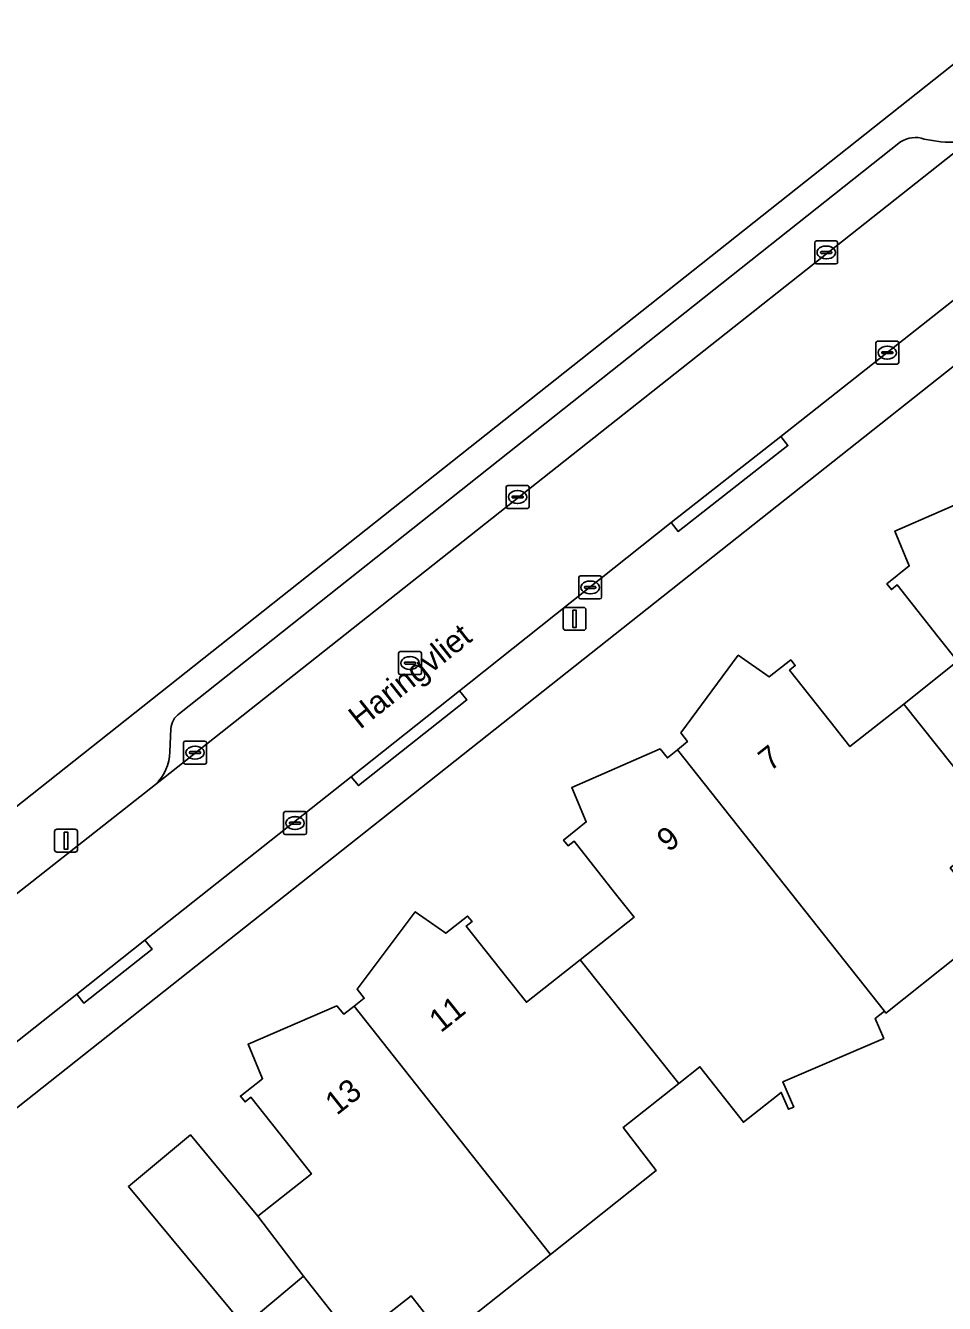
# Model space of a CAD drawing. Extents: x 157320 to 158835, y 386650 to 388491.
# Drawn here: x 157736.3 to 157776.4, y 387412.1 to 387467.9 of the extents above; entities that cross this region are included whole.
import ezdxf

# ---------------------------------------------------------------- set-up
doc = ezdxf.new("R2010")
doc.units = 0
for name, color, linetype in [('IMGEO_Erf', 7, 'Continuous'), ('IMGEO_Kolk', 7, 'Continuous'), ('IMGEO_Lichtmast', 7, 'Continuous'), ('IMGEO_Loofbos', 7, 'Continuous'), ('IMGEO_Muur', 7, 'Continuous'), ('IMGEO_Openbare_ruimte_label', 7, 'Continuous'), ('IMGEO_Pand', 7, 'Continuous'), ('IMGEO_Pand_nummerreeks', 7, 'Continuous'), ('IMGEO_Parkeervlak_open', 7, 'Continuous'), ('IMGEO_Rijbaan_lokaal_open', 7, 'Continuous'), ('IMGEO_Rioolput', 7, 'Continuous'), ('IMGEO_Voetpad_open', 7, 'Continuous')]:
    doc.layers.add(name, color=color, linetype=linetype)

msp = doc.modelspace()

# ---------------------------------------------------------------- linework, layer by layer
at = {"layer": 'IMGEO_Erf'}
for points in [[(157789.148, 387462.761), (157739.933, 387423.805), (157719.941, 387407.98), (157719.213, 387407.404)], [(157777.077, 387427.347), (157773.867, 387424.789), (157773.802, 387424.871), (157773.402, 387424.556), (157773.776, 387423.683), (157769.379, 387421.798), (157769.852, 387420.695), (157769.622, 387420.597), (157769.307, 387421.333), (157767.656, 387420.034), (157765.757, 387422.448), (157764.834, 387421.718), (157762.402, 387419.796), (157763.851, 387417.929), (157759.233, 387414.262), (157754.614, 387410.596), (157753.155, 387412.465), (157750.68, 387410.512), (157748.464, 387413.316), (157745.87, 387411.159), (157744.023, 387413.382), (157740.827, 387417.227), (157743.532, 387419.475), (157745.057, 387417.64), (157746.473, 387415.937), (157748.811, 387417.785), (157747.946, 387418.88), (157746.174, 387421.122), (157745.915, 387420.917), (157745.716, 387421.168), (157746.68, 387421.925), (157746.045, 387423.432), (157749.92, 387425.105), (157750.226, 387424.737), (157750.673, 387425.09), (157751.117, 387425.441), (157750.799, 387425.836), (157753.336, 387429.212), (157754.672, 387428.273), (157755.619, 387429.021), (157755.825, 387428.786), (157755.567, 387428.582), (157757.331, 387426.347), (157758.187, 387425.262), (157760.534, 387427.115), (157762.885, 387428.971), (157762.022, 387430.064), (157760.264, 387432.29), (157760.006, 387432.086), (157759.808, 387432.337), (157760.797, 387433.126), (157760.166, 387434.634), (157764.021, 387436.313), (157764.336, 387435.921), (157764.772, 387436.273), (157765.212, 387436.628), (157764.929, 387437.01), (157767.431, 387440.394), (157768.77, 387439.455), (157769.717, 387440.192), (157769.916, 387439.943), (157769.665, 387439.744), (157771.441, 387437.501), (157772.301, 387436.414), (157774.645, 387438.27), (157776.997, 387440.132), (157776.136, 387441.22), (157774.361, 387443.462), (157774.11, 387443.263), (157773.911, 387443.514), (157774.886, 387444.292), (157774.261, 387445.815), (157778.133, 387447.488)]]:
    msp.add_lwpolyline(points, dxfattribs=at)
at = {"layer": 'IMGEO_Kolk'}
for p, q in [((157770.764, 387457.537), (157770.764, 387458.389)), ((157770.839, 387458.463), (157771.691, 387458.463)), ((157771.252, 387458.243), (157771.277, 387458.243)), ((157771.765, 387458.389), (157771.765, 387457.537)), ((157771.023, 387457.957), (157771.023, 387457.969)), ((157771.461, 387457.92), (157771.063, 387457.92)), ((157771.066, 387458.006), (157771.464, 387458.006)), ((157771.275, 387457.683), (157771.25, 387457.683)), ((157771.507, 387457.969), (157771.507, 387457.957)), ((157771.691, 387457.463), (157770.839, 387457.463)), ((157773.429, 387453.166), (157773.429, 387454.018)), ((157773.504, 387454.092), (157774.356, 387454.092)), ((157773.917, 387453.872), (157773.942, 387453.872)), ((157774.43, 387454.018), (157774.43, 387453.166)), ((157773.688, 387453.586), (157773.688, 387453.598)), ((157774.126, 387453.549), (157773.728, 387453.549)), ((157773.731, 387453.635), (157774.129, 387453.635)), ((157773.94, 387453.312), (157773.915, 387453.312)), ((157774.172, 387453.598), (157774.172, 387453.586)), ((157774.356, 387453.092), (157773.504, 387453.092)), ((157757.302, 387446.872), (157757.302, 387447.724)), ((157757.377, 387447.798), (157758.229, 387447.798)), ((157758.303, 387447.724), (157758.303, 387446.872)), ((157757.561, 387447.292), (157757.561, 387447.304)), ((157757.999, 387447.255), (157757.601, 387447.255)), ((157757.604, 387447.341), (157758.002, 387447.341)), ((157757.79, 387447.578), (157757.815, 387447.578)), ((157758.045, 387447.304), (157758.045, 387447.292)), ((157758.229, 387446.798), (157757.377, 387446.798)), ((157757.813, 387447.018), (157757.788, 387447.018)), ((157760.469, 387442.928), (157760.469, 387443.78)), ((157760.544, 387443.854), (157761.396, 387443.854)), ((157761.47, 387443.78), (157761.47, 387442.928)), ((157760.728, 387443.348), (157760.728, 387443.36)), ((157761.166, 387443.311), (157760.768, 387443.311)), ((157760.771, 387443.397), (157761.169, 387443.397)), ((157760.957, 387443.634), (157760.982, 387443.634)), ((157761.212, 387443.36), (157761.212, 387443.348)), ((157761.396, 387442.854), (157760.544, 387442.854)), ((157760.98, 387443.074), (157760.955, 387443.074)), ((157743.235, 387435.725), (157743.235, 387436.577)), ((157743.31, 387436.651), (157744.162, 387436.651)), ((157744.236, 387436.577), (157744.236, 387435.725)), ((157743.494, 387436.145), (157743.494, 387436.157)), ((157743.932, 387436.108), (157743.534, 387436.108)), ((157743.537, 387436.194), (157743.935, 387436.194)), ((157743.723, 387436.431), (157743.748, 387436.431)), ((157743.978, 387436.157), (157743.978, 387436.145)), ((157744.162, 387435.651), (157743.31, 387435.651)), ((157743.746, 387435.871), (157743.721, 387435.871)), ((157747.597, 387432.651), (157747.597, 387433.503)), ((157747.672, 387433.577), (157748.524, 387433.577)), ((157747.899, 387433.12), (157748.297, 387433.12)), ((157748.085, 387433.357), (157748.11, 387433.357)), ((157748.598, 387433.503), (157748.598, 387432.651)), ((157748.524, 387432.577), (157747.672, 387432.577)), ((157747.856, 387433.071), (157747.856, 387433.083)), ((157748.294, 387433.034), (157747.896, 387433.034)), ((157748.108, 387432.797), (157748.083, 387432.797)), ((157748.34, 387433.083), (157748.34, 387433.071))]:
    msp.add_line(p, q, dxfattribs=at)
for points in [[(157770.764, 387457.537), (157770.764, 387458.389)], [(157770.839, 387458.463), (157771.691, 387458.463)], [(157771.765, 387458.389), (157771.765, 387457.537)], [(157771.691, 387457.463), (157770.839, 387457.463)], [(157773.429, 387453.166), (157773.429, 387454.018)], [(157773.504, 387454.092), (157774.356, 387454.092)], [(157774.43, 387454.018), (157774.43, 387453.166)], [(157774.356, 387453.092), (157773.504, 387453.092)], [(157757.302, 387446.872), (157757.302, 387447.724)], [(157757.377, 387447.798), (157758.229, 387447.798)], [(157758.303, 387447.724), (157758.303, 387446.872)], [(157758.229, 387446.798), (157757.377, 387446.798)], [(157760.469, 387442.928), (157760.469, 387443.78)], [(157760.544, 387443.854), (157761.396, 387443.854)], [(157761.47, 387443.78), (157761.47, 387442.928)], [(157761.396, 387442.854), (157760.544, 387442.854)], [(157743.235, 387435.725), (157743.235, 387436.577)], [(157743.31, 387436.651), (157744.162, 387436.651)], [(157744.236, 387436.577), (157744.236, 387435.725)], [(157744.162, 387435.651), (157743.31, 387435.651)], [(157747.597, 387432.651), (157747.597, 387433.503)], [(157747.672, 387433.577), (157748.524, 387433.577)], [(157748.598, 387433.503), (157748.598, 387432.651)], [(157748.524, 387432.577), (157747.672, 387432.577)]]:
    msp.add_lwpolyline(points, dxfattribs=at)
for centre, radius, start, end in [((157770.841, 387458.387), 0.0765, 91.552, 178.448), ((157770.841, 387458.387), 0.0765, 91.552, 178.448), ((157771.689, 387458.387), 0.0765, 1.552, 88.448), ((157771.689, 387458.387), 0.0765, 1.552, 88.448), ((157771.063, 387457.966), 0.0403, 85.8775, 175.7526), ((157771.06, 387457.956), 0.0366, 178.938, 274.7102), ((157771.464, 387457.963), 0.043, 264.8664, 352.4533), ((157771.468, 387457.968), 0.0386, 1.7309, 96.639), ((157770.841, 387457.539), 0.0765, 181.552, 268.448), ((157770.841, 387457.539), 0.0765, 181.552, 268.448), ((157771.689, 387457.539), 0.0765, 271.552, 358.448), ((157771.689, 387457.539), 0.0765, 271.552, 358.448), ((157773.506, 387454.016), 0.0765, 91.552, 178.448), ((157773.506, 387454.016), 0.0765, 91.552, 178.448), ((157774.354, 387454.016), 0.0765, 1.552, 88.448), ((157774.354, 387454.016), 0.0765, 1.552, 88.448), ((157773.728, 387453.595), 0.0403, 85.8775, 175.7526), ((157773.725, 387453.585), 0.0366, 178.938, 274.7102), ((157774.129, 387453.592), 0.043, 264.8664, 352.4533), ((157774.133, 387453.597), 0.0386, 1.7309, 96.639), ((157773.506, 387453.168), 0.0765, 181.552, 268.448), ((157773.506, 387453.168), 0.0765, 181.552, 268.448), ((157774.354, 387453.168), 0.0765, 271.552, 358.448), ((157774.354, 387453.168), 0.0765, 271.552, 358.448), ((157757.379, 387447.722), 0.0765, 91.552, 178.448), ((157757.379, 387447.722), 0.0765, 91.552, 178.448), ((157758.227, 387447.722), 0.0765, 1.552, 88.448), ((157758.227, 387447.722), 0.0765, 1.552, 88.448), ((157757.601, 387447.301), 0.0403, 85.8775, 175.7526), ((157757.598, 387447.291), 0.0366, 178.938, 274.7102), ((157758.002, 387447.298), 0.043, 264.8664, 352.4533), ((157758.006, 387447.303), 0.0386, 1.7309, 96.639), ((157757.379, 387446.874), 0.0765, 181.552, 268.448), ((157757.379, 387446.874), 0.0765, 181.552, 268.448), ((157758.227, 387446.874), 0.0765, 271.552, 358.448), ((157758.227, 387446.874), 0.0765, 271.552, 358.448), ((157760.546, 387443.778), 0.0765, 91.552, 178.448), ((157760.546, 387443.778), 0.0765, 91.552, 178.448), ((157761.394, 387443.778), 0.0765, 1.552, 88.448), ((157761.394, 387443.778), 0.0765, 1.552, 88.448), ((157760.768, 387443.357), 0.0403, 85.8775, 175.7526), ((157760.765, 387443.347), 0.0366, 178.938, 274.7102), ((157761.169, 387443.354), 0.043, 264.8664, 352.4533), ((157761.173, 387443.359), 0.0386, 1.7309, 96.639), ((157760.546, 387442.93), 0.0765, 181.552, 268.448), ((157760.546, 387442.93), 0.0765, 181.552, 268.448), ((157761.394, 387442.93), 0.0765, 271.552, 358.448), ((157761.394, 387442.93), 0.0765, 271.552, 358.448), ((157743.312, 387436.575), 0.0765, 91.552, 178.448), ((157743.312, 387436.575), 0.0765, 91.552, 178.448), ((157744.16, 387436.575), 0.0765, 1.552, 88.448), ((157744.16, 387436.575), 0.0765, 1.552, 88.448), ((157743.534, 387436.154), 0.0403, 85.8775, 175.7526), ((157743.531, 387436.144), 0.0366, 178.938, 274.7102), ((157743.935, 387436.151), 0.043, 264.8664, 352.4533), ((157743.939, 387436.156), 0.0386, 1.7309, 96.639), ((157743.312, 387435.727), 0.0765, 181.552, 268.448), ((157743.312, 387435.727), 0.0765, 181.552, 268.448), ((157744.16, 387435.727), 0.0765, 271.552, 358.448), ((157744.16, 387435.727), 0.0765, 271.552, 358.448), ((157747.674, 387433.501), 0.0765, 91.552, 178.448), ((157747.674, 387433.501), 0.0765, 91.552, 178.448), ((157747.896, 387433.08), 0.0403, 85.8775, 175.7526), ((157748.301, 387433.082), 0.0386, 1.7309, 96.639), ((157748.522, 387433.501), 0.0765, 1.552, 88.448), ((157748.522, 387433.501), 0.0765, 1.552, 88.448), ((157747.674, 387432.653), 0.0765, 181.552, 268.448), ((157747.674, 387432.653), 0.0765, 181.552, 268.448), ((157747.893, 387433.07), 0.0366, 178.938, 274.7102), ((157748.297, 387433.077), 0.043, 264.8664, 352.4533), ((157748.522, 387432.653), 0.0765, 271.552, 358.448), ((157748.522, 387432.653), 0.0765, 271.552, 358.448)]:
    msp.add_arc(centre, radius, start, end, dxfattribs=at)
for centre, major_axis, ratio, start_param, end_param in [((157771.251, 387457.963), (-0.387, 0.002), 0.722429, 4.712389, 7.853982), ((157771.276, 387457.963), (-0.39, 0.002), 0.717154, 1.570796, 4.712389), ((157773.916, 387453.592), (-0.387, 0.002), 0.722429, 4.712389, 7.853982), ((157773.941, 387453.592), (-0.39, 0.002), 0.717154, 1.570796, 4.712389), ((157757.789, 387447.298), (-0.387, 0.002), 0.722429, 4.712389, 7.853982), ((157757.814, 387447.298), (-0.39, 0.002), 0.717154, 1.570796, 4.712389), ((157760.956, 387443.354), (-0.387, 0.002), 0.722429, 4.712389, 7.853982), ((157760.981, 387443.354), (-0.39, 0.002), 0.717154, 1.570796, 4.712389), ((157743.722, 387436.151), (-0.387, 0.002), 0.722429, 4.712389, 7.853982), ((157743.747, 387436.151), (-0.39, 0.002), 0.717154, 1.570796, 4.712389), ((157748.084, 387433.077), (-0.387, 0.002), 0.722429, 4.712389, 7.853982), ((157748.109, 387433.077), (-0.39, 0.002), 0.717154, 1.570796, 4.712389)]:
    msp.add_ellipse(centre, major_axis=major_axis, ratio=ratio, start_param=start_param, end_param=end_param, dxfattribs=at)
at = {"layer": 'IMGEO_Lichtmast'}
for p, q in [((157759.791, 387441.585), (157759.791, 387442.385)), ((157759.791, 387442.385), (157759.791, 387441.585)), ((157759.891, 387442.485), (157760.681, 387442.485)), ((157760.681, 387442.485), (157759.891, 387442.485)), ((157760.781, 387442.385), (157760.781, 387441.585)), ((157760.781, 387441.585), (157760.781, 387442.385)), ((157760.681, 387441.485), (157759.891, 387441.485)), ((157759.891, 387441.485), (157760.681, 387441.485)), ((157737.61, 387431.91), (157737.61, 387432.71)), ((157737.61, 387432.71), (157737.61, 387431.91)), ((157737.71, 387432.81), (157738.5, 387432.81)), ((157738.5, 387432.81), (157737.71, 387432.81)), ((157738.6, 387432.71), (157738.6, 387431.91)), ((157738.6, 387431.91), (157738.6, 387432.71)), ((157738.5, 387431.81), (157737.71, 387431.81)), ((157737.71, 387431.81), (157738.5, 387431.81))]:
    msp.add_line(p, q, dxfattribs=at)
for points in [[(157760.211, 387442.36), (157760.361, 387442.36), (157760.361, 387441.61), (157760.211, 387441.61), (157760.211, 387442.36)], [(157738.03, 387432.685), (157738.18, 387432.685), (157738.18, 387431.935), (157738.03, 387431.935), (157738.03, 387432.685)]]:
    msp.add_lwpolyline(points, dxfattribs=at)
for centre, start, end in [((157759.891, 387442.385), 90, 180), ((157759.891, 387442.385), 90, 180), ((157760.681, 387442.385), 0, 90), ((157760.681, 387442.385), 360, 90), ((157759.891, 387441.585), 180, 270), ((157759.891, 387441.585), 180, 270), ((157760.681, 387441.585), 270, 0), ((157760.681, 387441.585), 270, 0), ((157737.71, 387432.71), 90, 180), ((157737.71, 387432.71), 90, 180), ((157738.5, 387432.71), 0, 90), ((157738.5, 387432.71), 360, 90), ((157737.71, 387431.91), 180, 270), ((157737.71, 387431.91), 180, 270), ((157738.5, 387431.91), 270, 0), ((157738.5, 387431.91), 270, 0)]:
    msp.add_arc(centre, 0.1, start, end, dxfattribs=at)
at = {"layer": 'IMGEO_Loofbos'}
msp.add_lwpolyline([(157708.847, 387474.081), (157733.955, 387432.23), (157780.092, 387468.756)], dxfattribs=at)
at = {"layer": 'IMGEO_Muur'}
msp.add_lwpolyline([(157719.941, 387407.98), (157739.933, 387423.805)], dxfattribs=at)
at = {"layer": 'IMGEO_Pand'}
for points in [[(157785.263, 387439.334), (157778.892, 387447.471), (157778.455, 387447.122), (157778.133, 387447.488), (157774.261, 387445.815), (157774.886, 387444.292), (157773.911, 387443.514), (157774.11, 387443.263), (157774.361, 387443.462), (157776.136, 387441.22), (157776.997, 387440.132), (157774.645, 387438.27), (157778.92, 387432.906), (157781.348, 387434.834), (157780.651, 387435.677)], [(157774.645, 387438.27), (157772.301, 387436.414), (157771.441, 387437.501), (157769.665, 387439.744), (157769.916, 387439.943), (157769.717, 387440.192), (157768.77, 387439.455), (157767.431, 387440.394), (157764.929, 387437.01), (157765.212, 387436.628), (157764.772, 387436.273), (157773.802, 387424.871), (157773.867, 387424.789), (157777.077, 387427.347), (157777.655, 387429.896), (157776.676, 387431.125), (157778.92, 387432.906)], [(157760.534, 387427.115), (157764.834, 387421.718), (157765.757, 387422.448), (157767.656, 387420.034), (157769.307, 387421.333), (157769.622, 387420.597), (157769.852, 387420.695), (157769.379, 387421.798), (157773.776, 387423.683), (157773.402, 387424.556), (157773.802, 387424.871), (157764.772, 387436.273), (157764.336, 387435.921), (157764.021, 387436.313), (157760.166, 387434.634), (157760.797, 387433.126), (157759.808, 387432.337), (157760.006, 387432.086), (157760.264, 387432.29), (157762.022, 387430.064), (157762.885, 387428.971)], [(157759.233, 387414.262), (157763.851, 387417.929), (157762.402, 387419.796), (157764.834, 387421.718), (157760.534, 387427.115), (157758.187, 387425.262), (157757.331, 387426.347), (157755.567, 387428.582), (157755.825, 387428.786), (157755.619, 387429.021), (157754.672, 387428.273), (157753.336, 387429.212), (157750.799, 387425.836), (157751.117, 387425.441), (157750.673, 387425.09)], [(157759.233, 387414.262), (157750.673, 387425.09), (157750.226, 387424.737), (157749.92, 387425.105), (157746.045, 387423.432), (157746.68, 387421.925), (157745.716, 387421.168), (157745.915, 387420.917), (157746.174, 387421.122), (157747.946, 387418.88), (157748.811, 387417.785), (157746.473, 387415.937), (157748.464, 387413.316), (157750.68, 387410.512), (157753.155, 387412.465), (157754.614, 387410.596)], [(157748.464, 387413.316), (157746.473, 387415.937), (157745.057, 387417.64), (157743.532, 387419.475), (157740.827, 387417.227), (157744.023, 387413.382), (157745.87, 387411.159)]]:
    msp.add_lwpolyline(points, close=True, dxfattribs=at)
at = {"layer": 'IMGEO_Parkeervlak_open'}
for points in [[(157742.004, 387434.766), (157777.753, 387463.018)], [(157774.511, 387462.78), (157743.056, 387437.859)], [(157776.269, 387462.784), (157775.543, 387462.907)], [(157742.681, 387437.192), (157742.627, 387436.183)]]:
    msp.add_lwpolyline(points, dxfattribs=at)
for centre, radius, start, end in [((157775.152, 387461.827), 1.149, 70.1006, 123.9307), ((157776.581, 387465.63), 2.863, 263.7522, 294.1692), ((157743.548, 387437.144), 0.868, 124.4997, 176.8093), ((157740.724, 387436.174), 1.903, 312.2628, 0.2707)]:
    msp.add_arc(centre, radius, start, end, dxfattribs=at)
at = {"layer": 'IMGEO_Rijbaan_lokaal_open'}
for points in [[(157789.134, 387465.635), (157785.992, 387469.595), (157777.753, 387463.018), (157742.004, 387434.766), (157734.626, 387428.957), (157729.343, 387424.766), (157729.155, 387424.591), (157728.819, 387424.351), (157713.414, 387412.132), (157711.848, 387410.892)], [(157717.797, 387409.175), (157738.571, 387425.62), (157741.55, 387427.969), (157750.551, 387435.1), (157755.274, 387438.843), (157755.697, 387439.178), (157764.498, 387446.189), (157769.289, 387449.931), (157778.663, 387457.339), (157783.382, 387461.072), (157789.134, 387465.635)]]:
    msp.add_lwpolyline(points, dxfattribs=at)
at = {"layer": 'IMGEO_Rioolput'}
for p, q in [((157752.609, 387439.629), (157752.609, 387440.481)), ((157752.684, 387440.555), (157753.536, 387440.555)), ((157753.61, 387440.481), (157753.61, 387439.629)), ((157752.868, 387440.049), (157752.868, 387440.061)), ((157753.306, 387440.012), (157752.908, 387440.012)), ((157752.911, 387440.098), (157753.309, 387440.098)), ((157753.097, 387440.335), (157753.122, 387440.335)), ((157753.352, 387440.061), (157753.352, 387440.049)), ((157753.536, 387439.555), (157752.684, 387439.555)), ((157753.12, 387439.775), (157753.095, 387439.775))]:
    msp.add_line(p, q, dxfattribs=at)
for points in [[(157752.609, 387439.629), (157752.609, 387440.481)], [(157752.684, 387440.555), (157753.536, 387440.555)], [(157753.61, 387440.481), (157753.61, 387439.629)], [(157753.536, 387439.555), (157752.684, 387439.555)]]:
    msp.add_lwpolyline(points, dxfattribs=at)
for centre, radius, start, end in [((157752.686, 387440.479), 0.0765, 91.552, 178.448), ((157752.686, 387440.479), 0.0765, 91.552, 178.448), ((157753.534, 387440.479), 0.0765, 1.552, 88.448), ((157753.534, 387440.479), 0.0765, 1.552, 88.448), ((157752.908, 387440.058), 0.0403, 85.8775, 175.7526), ((157752.905, 387440.048), 0.0366, 178.938, 274.7102), ((157753.309, 387440.055), 0.043, 264.8664, 352.4533), ((157753.313, 387440.06), 0.0386, 1.7309, 96.639), ((157752.686, 387439.631), 0.0765, 181.552, 268.448), ((157752.686, 387439.631), 0.0765, 181.552, 268.448), ((157753.534, 387439.631), 0.0765, 271.552, 358.448), ((157753.534, 387439.631), 0.0765, 271.552, 358.448)]:
    msp.add_arc(centre, radius, start, end, dxfattribs=at)
for centre, major_axis, ratio, start_param, end_param in [((157753.096, 387440.055), (-0.387, 0.002), 0.722429, 4.712389, 7.853982), ((157753.121, 387440.055), (-0.39, 0.002), 0.717154, 1.570796, 4.712389)]:
    msp.add_ellipse(centre, major_axis=major_axis, ratio=ratio, start_param=start_param, end_param=end_param, dxfattribs=at)
at = {"layer": 'IMGEO_Voetpad_open'}
for points in [[(157780.092, 387468.756), (157733.955, 387432.23), (157731.334, 387430.155), (157732.02, 387429.128)], [(157792.621, 387462.222), (157789.608, 387466.011), (157789.134, 387465.635), (157783.382, 387461.072), (157783.692, 387460.68), (157778.973, 387456.947), (157778.663, 387457.339), (157769.289, 387449.931), (157769.596, 387449.537), (157764.805, 387445.795), (157764.498, 387446.189), (157755.697, 387439.178), (157755.274, 387438.843), (157755.584, 387438.452), (157750.86, 387434.71), (157750.551, 387435.1), (157741.55, 387427.969), (157741.859, 387427.577), (157738.88, 387425.228), (157738.571, 387425.62), (157717.797, 387409.175)], [(157739.933, 387423.805), (157789.148, 387462.761)], [(157743.056, 387437.859), (157774.511, 387462.78)], [(157775.543, 387462.907), (157776.269, 387462.784)], [(157742.627, 387436.183), (157742.681, 387437.192)], [(157734.626, 387428.957), (157742.004, 387434.766)], [(157715.553, 387405.67), (157715.437, 387404.451), (157719.131, 387407.383), (157719.213, 387407.404), (157719.941, 387407.98), (157739.933, 387423.805)]]:
    msp.add_lwpolyline(points, dxfattribs=at)
for points in [[(157769.289, 387449.931), (157764.498, 387446.189), (157764.805, 387445.795), (157769.596, 387449.537)], [(157755.274, 387438.843), (157750.551, 387435.1), (157750.86, 387434.71), (157755.584, 387438.452)], [(157741.55, 387427.969), (157738.571, 387425.62), (157738.88, 387425.228), (157741.859, 387427.577)]]:
    msp.add_lwpolyline(points, close=True, dxfattribs=at)
for centre, radius, start, end in [((157775.152, 387461.827), 1.149, 70.1006, 123.9307), ((157776.581, 387465.63), 2.863, 263.7522, 294.1692), ((157743.548, 387437.144), 0.868, 124.4997, 176.8093), ((157740.724, 387436.174), 1.903, 312.2628, 0.2707)]:
    msp.add_arc(centre, radius, start, end, dxfattribs=at)

# ---------------------------------------------------------------- texts
at = {"layer": 'IMGEO_Openbare_ruimte_label'}
msp.add_text('Haringvliet', height=1, rotation=38.3825, dxfattribs=at).set_placement((157750.936, 387437.14))
at = {"layer": 'IMGEO_Pand_nummerreeks'}
for s, rotation, p in [('7', 38.4688, (157768.816, 387435.302)), ('9', 38.3022, (157764.383, 387431.779)), ('11', 38.5429, (157754.452, 387423.905)), ('13', 38.4168, (157749.915, 387420.304))]:
    msp.add_text(s, height=1, rotation=rotation, dxfattribs=at).set_placement(p)

doc.saveas('drawing.dxf')
